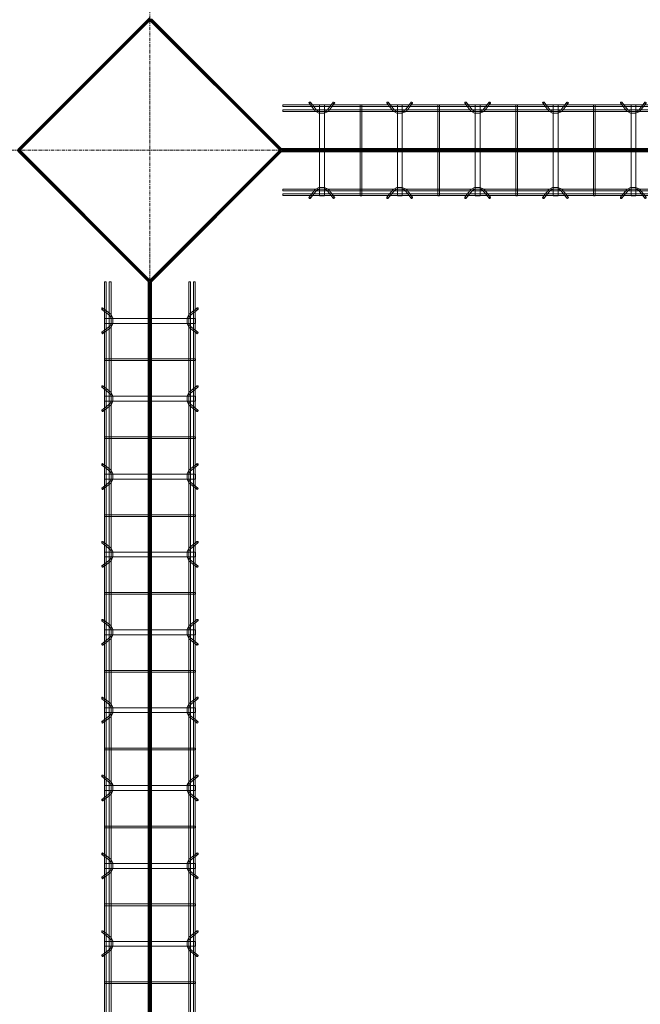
# Model space of a CAD drawing. Header units: inches. Extents: x -4136 to 1945, y -6639 to 12387.
# Tile 353 of 656: x -2847 to -2752, y 10336 to 10487. Entities that reach past the tile are written whole.
import ezdxf

# ---------------------------------------------------------------- set-up
doc = ezdxf.new("R2010")
doc.units = ezdxf.units.IN
doc.header["$MEASUREMENT"] = 0
doc.linetypes.add('Línea de rejilla', pattern=[0.875, 0.5, -0.125, 0.125, -0.125])
for name, color, linetype, lineweight in [('A-FLOR', 7, 'Continuous', 9), ('A-GENM', 7, 'Continuous', 9), ('S-BEAM', 7, 'Continuous', 9), ('S-GRID', 7, 'Continuous', 9)]:
    doc.layers.add(name, color=color, linetype=linetype, lineweight=lineweight)

# ---------------------------------------------------------------- blocks, each defined once
blk = doc.blocks.new('Dowel bar assembly - Dowel bar assembly-670865-SLAB ON GROUND JOINTS')
at = {"layer": 'S-BEAM', "color": 253, "true_color": 0xaaaaaa}
for p, q in [((135.61, 1.98), (0, 1.98)), ((0, 1.98), (0, 1.72)), ((0, 1.72), (0, 1.98)), ((0, 1.72), (135.61, 1.72)), ((4.02, 2.23), (4.97, 1.03)), ((5.18, 1.19), (4.23, 2.39)), ((5.63, 1.99), (5.63, -12.01)), ((6.38, 1.99), (5.63, 1.99)), ((5.63, 1.99), (6.38, 1.99)), ((6.38, -12.01), (6.38, 1.99)), ((7.76, 2.39), (6.81, 1.19)), ((7.01, 1.03), (7.96, 2.23)), ((11.87, 1.99), (11.87, -12.01)), ((12.13, 1.99), (11.87, 1.99)), ((11.87, 1.99), (12.13, 1.99)), ((12.13, -12.01), (12.13, 1.99)), ((16.02, 2.23), (16.97, 1.03)), ((17.18, 1.19), (16.23, 2.39)), ((17.63, 1.99), (17.63, -12.01)), ((18.38, 1.99), (17.63, 1.99)), ((17.63, 1.99), (18.38, 1.99)), ((18.38, -12.01), (18.38, 1.99)), ((19.76, 2.39), (18.81, 1.19)), ((19.01, 1.03), (19.96, 2.23)), ((23.87, 1.99), (23.87, -12.01)), ((24.13, 1.99), (23.87, 1.99)), ((23.87, 1.99), (24.13, 1.99)), ((24.13, -12.01), (24.13, 1.99)), ((28.02, 2.23), (28.97, 1.03)), ((29.18, 1.19), (28.23, 2.39)), ((29.63, 1.99), (29.63, -12.01)), ((30.38, 1.99), (29.63, 1.99)), ((29.63, 1.99), (30.38, 1.99)), ((30.38, -12.01), (30.38, 1.99)), ((31.76, 2.39), (30.81, 1.19)), ((31.01, 1.03), (31.96, 2.23)), ((35.87, 1.99), (35.87, -12.01)), ((36.13, 1.99), (35.87, 1.99)), ((35.87, 1.99), (36.13, 1.99)), ((36.13, -12.01), (36.13, 1.99)), ((40.02, 2.23), (40.97, 1.03)), ((41.18, 1.19), (40.23, 2.39)), ((41.63, 1.99), (41.63, -12.01)), ((42.38, 1.99), (41.63, 1.99)), ((41.63, 1.99), (42.38, 1.99)), ((42.38, -12.01), (42.38, 1.99)), ((43.76, 2.39), (42.81, 1.19)), ((43.01, 1.03), (43.96, 2.23)), ((47.87, 1.99), (47.87, -12.01)), ((48.13, 1.99), (47.87, 1.99)), ((47.87, 1.99), (48.13, 1.99)), ((48.13, -12.01), (48.13, 1.99)), ((52.02, 2.23), (52.97, 1.03)), ((53.18, 1.19), (52.23, 2.39)), ((53.63, 1.99), (53.63, -12.01)), ((54.38, 1.99), (53.63, 1.99)), ((53.63, 1.99), (54.38, 1.99)), ((54.38, -12.01), (54.38, 1.99)), ((55.76, 2.39), (54.81, 1.19)), ((55.01, 1.03), (55.96, 2.23)), ((59.87, 1.99), (59.87, -12.01)), ((60.13, 1.99), (59.87, 1.99)), ((59.87, 1.99), (60.13, 1.99)), ((60.13, -12.01), (60.13, 1.99)), ((64.02, 2.23), (64.97, 1.03)), ((65.18, 1.19), (64.23, 2.39)), ((65.63, 1.99), (65.63, -12.01)), ((66.38, 1.99), (65.63, 1.99)), ((65.63, 1.99), (66.38, 1.99)), ((66.38, -12.01), (66.38, 1.99)), ((67.76, 2.39), (66.81, 1.19)), ((67.01, 1.03), (67.96, 2.23)), ((71.87, 1.99), (71.87, -12.01)), ((72.13, 1.99), (71.87, 1.99)), ((71.87, 1.99), (72.13, 1.99)), ((72.13, -12.01), (72.13, 1.99)), ((76.02, 2.23), (76.97, 1.03)), ((77.18, 1.19), (76.23, 2.39)), ((77.63, 1.99), (77.63, -12.01)), ((78.38, 1.99), (77.63, 1.99)), ((77.63, 1.99), (78.38, 1.99)), ((78.38, -12.01), (78.38, 1.99)), ((79.76, 2.39), (78.81, 1.19)), ((79.01, 1.03), (79.96, 2.23)), ((83.87, 1.99), (83.87, -12.01)), ((84.13, 1.99), (83.87, 1.99)), ((83.87, 1.99), (84.13, 1.99)), ((84.13, -12.01), (84.13, 1.99)), ((88.02, 2.23), (88.97, 1.03)), ((89.18, 1.19), (88.23, 2.39)), ((89.63, 1.99), (89.63, -12.01)), ((90.38, 1.99), (89.63, 1.99)), ((89.63, 1.99), (90.38, 1.99)), ((90.38, -12.01), (90.38, 1.99)), ((91.76, 2.39), (90.81, 1.19)), ((91.01, 1.03), (91.96, 2.23)), ((95.87, 1.99), (95.87, -12.01)), ((96.13, 1.99), (95.87, 1.99)), ((95.87, 1.99), (96.13, 1.99)), ((96.13, -12.01), (96.13, 1.99)), ((100.02, 2.23), (100.97, 1.03)), ((101.18, 1.19), (100.23, 2.39)), ((101.63, 1.99), (101.63, -12.01)), ((102.38, 1.99), (101.63, 1.99)), ((101.63, 1.99), (102.38, 1.99)), ((102.38, -12.01), (102.38, 1.99)), ((103.76, 2.39), (102.81, 1.19)), ((103.01, 1.03), (103.96, 2.23)), ((107.87, 1.99), (107.87, -12.01)), ((108.13, 1.99), (107.87, 1.99)), ((107.87, 1.99), (108.13, 1.99)), ((108.13, -12.01), (108.13, 1.99)), ((112.02, 2.23), (112.97, 1.03)), ((113.18, 1.19), (112.23, 2.39)), ((113.63, 1.99), (113.63, -12.01)), ((114.38, 1.99), (113.63, 1.99)), ((113.63, 1.99), (114.38, 1.99)), ((114.38, -12.01), (114.38, 1.99)), ((115.76, 2.39), (114.81, 1.19)), ((115.01, 1.03), (115.96, 2.23)), ((119.87, 1.99), (119.87, -12.01)), ((120.13, 1.99), (119.87, 1.99)), ((119.87, 1.99), (120.13, 1.99)), ((120.13, -12.01), (120.13, 1.99)), ((127.63, 2.23), (128.58, 1.03)), ((128.78, 1.19), (127.83, 2.39)), ((129.23, 1.99), (129.23, -12.01)), ((129.98, 1.99), (129.23, 1.99)), ((129.23, 1.99), (129.98, 1.99)), ((129.98, -12.01), (129.98, 1.99)), ((131.37, 2.39), (130.42, 1.19)), ((130.62, 1.03), (131.57, 2.23)), ((135.61, 1.98), (135.61, 1.72)), ((135.61, 1.72), (135.61, 1.98)), ((135.61, 1.25), (0, 1.25)), ((0, 0.99), (0, 1.25)), ((0, 1.25), (0, 0.99)), ((0, 0.99), (135.61, 0.99)), ((135.61, 0.99), (135.61, 1.25)), ((135.61, 1.25), (135.61, 0.99)), ((135.61, -11.01), (0, -11.01)), ((0, -11.27), (0, -11.01)), ((0, -11.01), (0, -11.27)), ((0, -11.27), (135.61, -11.27)), ((135.61, -11.74), (0, -11.74)), ((0, -12), (0, -11.74)), ((0, -11.74), (0, -12)), ((0, -12), (135.61, -12)), ((4.97, -11.05), (4.02, -12.25)), ((4.23, -12.41), (5.18, -11.21)), ((6.38, -12.01), (5.63, -12.01)), ((5.63, -12.01), (6.38, -12.01)), ((6.81, -11.21), (7.76, -12.41)), ((7.96, -12.25), (7.01, -11.05)), ((12.13, -12.01), (11.87, -12.01)), ((11.87, -12.01), (12.13, -12.01)), ((16.97, -11.05), (16.02, -12.25)), ((16.23, -12.41), (17.18, -11.21)), ((18.38, -12.01), (17.63, -12.01)), ((17.63, -12.01), (18.38, -12.01)), ((18.81, -11.21), (19.76, -12.41)), ((19.96, -12.25), (19.01, -11.05)), ((24.13, -12.01), (23.87, -12.01)), ((23.87, -12.01), (24.13, -12.01)), ((28.97, -11.05), (28.02, -12.25)), ((28.23, -12.41), (29.18, -11.21)), ((30.38, -12.01), (29.63, -12.01)), ((29.63, -12.01), (30.38, -12.01)), ((30.81, -11.21), (31.76, -12.41)), ((31.96, -12.25), (31.01, -11.05)), ((36.13, -12.01), (35.87, -12.01)), ((35.87, -12.01), (36.13, -12.01)), ((40.97, -11.05), (40.02, -12.25)), ((40.23, -12.41), (41.18, -11.21)), ((42.38, -12.01), (41.63, -12.01)), ((41.63, -12.01), (42.38, -12.01)), ((42.81, -11.21), (43.76, -12.41)), ((43.96, -12.25), (43.01, -11.05)), ((48.13, -12.01), (47.87, -12.01)), ((47.87, -12.01), (48.13, -12.01)), ((52.97, -11.05), (52.02, -12.25)), ((52.23, -12.41), (53.18, -11.21)), ((54.38, -12.01), (53.63, -12.01)), ((53.63, -12.01), (54.38, -12.01)), ((54.81, -11.21), (55.76, -12.41)), ((55.96, -12.25), (55.01, -11.05)), ((60.13, -12.01), (59.87, -12.01)), ((59.87, -12.01), (60.13, -12.01)), ((64.97, -11.05), (64.02, -12.25)), ((64.23, -12.41), (65.18, -11.21)), ((66.38, -12.01), (65.63, -12.01)), ((65.63, -12.01), (66.38, -12.01)), ((66.81, -11.21), (67.76, -12.41)), ((67.96, -12.25), (67.01, -11.05)), ((72.13, -12.01), (71.87, -12.01)), ((71.87, -12.01), (72.13, -12.01)), ((76.97, -11.05), (76.02, -12.25)), ((76.23, -12.41), (77.18, -11.21)), ((78.38, -12.01), (77.63, -12.01)), ((77.63, -12.01), (78.38, -12.01)), ((78.81, -11.21), (79.76, -12.41)), ((79.96, -12.25), (79.01, -11.05)), ((84.13, -12.01), (83.87, -12.01)), ((83.87, -12.01), (84.13, -12.01)), ((88.97, -11.05), (88.02, -12.25)), ((88.23, -12.41), (89.18, -11.21)), ((90.38, -12.01), (89.63, -12.01)), ((89.63, -12.01), (90.38, -12.01)), ((90.81, -11.21), (91.76, -12.41)), ((91.96, -12.25), (91.01, -11.05)), ((96.13, -12.01), (95.87, -12.01)), ((95.87, -12.01), (96.13, -12.01)), ((100.97, -11.05), (100.02, -12.25)), ((100.23, -12.41), (101.18, -11.21)), ((102.38, -12.01), (101.63, -12.01)), ((101.63, -12.01), (102.38, -12.01)), ((102.81, -11.21), (103.76, -12.41)), ((103.96, -12.25), (103.01, -11.05)), ((108.13, -12.01), (107.87, -12.01)), ((107.87, -12.01), (108.13, -12.01)), ((112.97, -11.05), (112.02, -12.25)), ((112.23, -12.41), (113.18, -11.21)), ((114.38, -12.01), (113.63, -12.01)), ((113.63, -12.01), (114.38, -12.01)), ((114.81, -11.21), (115.76, -12.41)), ((115.96, -12.25), (115.01, -11.05)), ((120.13, -12.01), (119.87, -12.01)), ((119.87, -12.01), (120.13, -12.01)), ((128.58, -11.05), (127.63, -12.25)), ((127.83, -12.41), (128.78, -11.21)), ((129.98, -12.01), (129.23, -12.01)), ((129.23, -12.01), (129.98, -12.01)), ((130.42, -11.21), (131.37, -12.41)), ((131.57, -12.25), (130.62, -11.05)), ((135.61, -11.27), (135.61, -11.01)), ((135.61, -11.01), (135.61, -11.27)), ((135.61, -12), (135.61, -11.74)), ((135.61, -11.74), (135.61, -12))]:
    blk.add_line(p, q, dxfattribs=at)
at = {"layer": 'S-BEAM', "color": 253, "true_color": 0xaaaaaa, "flags": 128}
for points in [[(4.97, 1.03), (5.53, 0.73), (6.39, 0.72), (6.97, 0.99), (7.01, 1.03)], [(5.18, 1.19), (5.62, 0.97), (6.38, 0.98), (6.81, 1.19)], [(16.97, 1.03), (17.53, 0.73), (18.39, 0.72), (18.97, 0.99), (19.01, 1.03)], [(17.18, 1.19), (17.62, 0.97), (18.38, 0.98), (18.81, 1.19)], [(28.97, 1.03), (29.53, 0.73), (30.39, 0.72), (30.97, 0.99), (31.01, 1.03)], [(29.18, 1.19), (29.62, 0.97), (30.38, 0.98), (30.81, 1.19)], [(40.97, 1.03), (41.53, 0.73), (42.39, 0.72), (42.97, 0.99), (43.01, 1.03)], [(41.18, 1.19), (41.62, 0.97), (42.38, 0.98), (42.81, 1.19)], [(52.97, 1.03), (53.53, 0.73), (54.39, 0.72), (54.97, 0.99), (55.01, 1.03)], [(53.18, 1.19), (53.62, 0.97), (54.38, 0.98), (54.81, 1.19)], [(64.97, 1.03), (65.53, 0.73), (66.39, 0.72), (66.97, 0.99), (67.01, 1.03)], [(65.18, 1.19), (65.62, 0.97), (66.38, 0.98), (66.81, 1.19)], [(76.97, 1.03), (77.53, 0.73), (78.39, 0.72), (78.97, 0.99), (79.01, 1.03)], [(77.18, 1.19), (77.62, 0.97), (78.38, 0.98), (78.81, 1.19)], [(88.97, 1.03), (89.53, 0.73), (90.39, 0.72), (90.97, 0.99), (91.01, 1.03)], [(89.18, 1.19), (89.62, 0.97), (90.38, 0.98), (90.81, 1.19)], [(100.97, 1.03), (101.53, 0.73), (102.39, 0.72), (102.97, 0.99), (103.01, 1.03)], [(101.18, 1.19), (101.62, 0.97), (102.38, 0.98), (102.81, 1.19)], [(112.97, 1.03), (113.53, 0.73), (114.39, 0.72), (114.97, 0.99), (115.01, 1.03)], [(113.18, 1.19), (113.62, 0.97), (114.38, 0.98), (114.81, 1.19)], [(128.58, 1.03), (129.13, 0.73), (129.99, 0.72), (130.58, 0.99), (130.62, 1.03)], [(128.78, 1.19), (129.23, 0.97), (129.99, 0.98), (130.42, 1.19)], [(4.97, -11.05), (5.53, -10.75), (6.39, -10.74), (6.97, -11.01), (7.01, -11.05)], [(5.18, -11.21), (5.62, -10.99), (6.38, -11), (6.81, -11.21)], [(16.97, -11.05), (17.53, -10.75), (18.39, -10.74), (18.97, -11.01), (19.01, -11.05)], [(17.18, -11.21), (17.62, -10.99), (18.38, -11), (18.81, -11.21)], [(28.97, -11.05), (29.53, -10.75), (30.39, -10.74), (30.97, -11.01), (31.01, -11.05)], [(29.18, -11.21), (29.62, -10.99), (30.38, -11), (30.81, -11.21)], [(40.97, -11.05), (41.53, -10.75), (42.39, -10.74), (42.97, -11.01), (43.01, -11.05)], [(41.18, -11.21), (41.62, -10.99), (42.38, -11), (42.81, -11.21)], [(52.97, -11.05), (53.53, -10.75), (54.39, -10.74), (54.97, -11.01), (55.01, -11.05)], [(53.18, -11.21), (53.62, -10.99), (54.38, -11), (54.81, -11.21)], [(64.97, -11.05), (65.53, -10.75), (66.39, -10.74), (66.97, -11.01), (67.01, -11.05)], [(65.18, -11.21), (65.62, -10.99), (66.38, -11), (66.81, -11.21)], [(76.97, -11.05), (77.53, -10.75), (78.39, -10.74), (78.97, -11.01), (79.01, -11.05)], [(77.18, -11.21), (77.62, -10.99), (78.38, -11), (78.81, -11.21)], [(88.97, -11.05), (89.53, -10.75), (90.39, -10.74), (90.97, -11.01), (91.01, -11.05)], [(89.18, -11.21), (89.62, -10.99), (90.38, -11), (90.81, -11.21)], [(100.97, -11.05), (101.53, -10.75), (102.39, -10.74), (102.97, -11.01), (103.01, -11.05)], [(101.18, -11.21), (101.62, -10.99), (102.38, -11), (102.81, -11.21)], [(112.97, -11.05), (113.53, -10.75), (114.39, -10.74), (114.97, -11.01), (115.01, -11.05)], [(113.18, -11.21), (113.62, -10.99), (114.38, -11), (114.81, -11.21)], [(128.58, -11.05), (129.13, -10.75), (129.99, -10.74), (130.58, -11.01), (130.62, -11.05)], [(128.78, -11.21), (129.23, -10.99), (129.99, -11), (130.42, -11.21)]]:
    blk.add_lwpolyline(points, dxfattribs=at)
at = {"layer": 'S-BEAM', "color": 253, "true_color": 0xaaaaaa}
for centre, major_axis, start_param, end_param in [((4.12, 2.31), (0.101, 0.08), 5.709265, 8.850858), ((4.12, 2.31), (0.101, 0.08), 2.567673, 5.709265), ((7.86, 2.31), (-0.101, 0.08), 3.715513, 6.857105), ((7.86, 2.31), (-0.101, 0.08), 0.57392, 3.715513), ((16.12, 2.31), (0.101, 0.08), 5.709265, 8.850858), ((16.12, 2.31), (0.101, 0.08), 2.567673, 5.709265), ((19.86, 2.31), (-0.101, 0.08), 3.715513, 6.857105), ((19.86, 2.31), (-0.101, 0.08), 0.57392, 3.715513), ((28.12, 2.31), (0.101, 0.08), 5.709265, 8.850858), ((28.12, 2.31), (0.101, 0.08), 2.567673, 5.709265), ((31.86, 2.31), (-0.101, 0.08), 3.715513, 6.857105), ((31.86, 2.31), (-0.101, 0.08), 0.57392, 3.715513), ((40.12, 2.31), (0.101, 0.08), 5.709265, 8.850858), ((40.12, 2.31), (0.101, 0.08), 2.567673, 5.709265), ((43.86, 2.31), (-0.101, 0.08), 3.715513, 6.857105), ((43.86, 2.31), (-0.101, 0.08), 0.57392, 3.715513), ((52.12, 2.31), (0.101, 0.08), 5.709265, 8.850858), ((52.12, 2.31), (0.101, 0.08), 2.567673, 5.709265), ((55.86, 2.31), (-0.101, 0.08), 3.715513, 6.857105), ((55.86, 2.31), (-0.101, 0.08), 0.57392, 3.715513), ((64.12, 2.31), (0.101, 0.08), 5.709265, 8.850858), ((64.12, 2.31), (0.101, 0.08), 2.567673, 5.709265), ((67.86, 2.31), (-0.101, 0.08), 3.715513, 6.857105), ((67.86, 2.31), (-0.101, 0.08), 0.57392, 3.715513), ((76.12, 2.31), (0.101, 0.08), 5.709265, 8.850858), ((76.12, 2.31), (0.101, 0.08), 2.567673, 5.709265), ((79.86, 2.31), (-0.101, 0.08), 3.715513, 6.857105), ((79.86, 2.31), (-0.101, 0.08), 0.57392, 3.715513), ((88.12, 2.31), (0.101, 0.08), 5.709265, 8.850858), ((88.12, 2.31), (0.101, 0.08), 2.567673, 5.709265), ((91.86, 2.31), (-0.101, 0.08), 3.715513, 6.857105), ((91.86, 2.31), (-0.101, 0.08), 0.57392, 3.715513), ((100.12, 2.31), (0.101, 0.08), 5.709265, 8.850858), ((100.12, 2.31), (0.101, 0.08), 2.567673, 5.709265), ((103.86, 2.31), (-0.101, 0.08), 3.715513, 6.857105), ((103.86, 2.31), (-0.101, 0.08), 0.57392, 3.715513), ((112.12, 2.31), (0.101, 0.08), 5.709265, 8.850858), ((112.12, 2.31), (0.101, 0.08), 2.567673, 5.709265), ((115.86, 2.31), (-0.101, 0.08), 3.715513, 6.857105), ((115.86, 2.31), (-0.101, 0.08), 0.57392, 3.715513), ((127.73, 2.31), (0.101, 0.08), 5.709265, 8.850858), ((127.73, 2.31), (0.101, 0.08), 2.567673, 5.709265), ((131.47, 2.31), (-0.101, 0.08), 3.715513, 6.857105), ((131.47, 2.31), (-0.101, 0.08), 0.57392, 3.715513), ((4.12, -12.33), (-0.101, 0.08), 3.715513, 6.857105), ((4.12, -12.33), (-0.101, 0.08), 0.57392, 3.715513), ((7.86, -12.33), (0.101, 0.08), 5.709265, 8.850858), ((7.86, -12.33), (0.101, 0.08), 2.567673, 5.709265), ((16.12, -12.33), (-0.101, 0.08), 3.715513, 6.857105), ((16.12, -12.33), (-0.101, 0.08), 0.57392, 3.715513), ((19.86, -12.33), (0.101, 0.08), 5.709265, 8.850858), ((19.86, -12.33), (0.101, 0.08), 2.567673, 5.709265), ((28.12, -12.33), (-0.101, 0.08), 3.715513, 6.857105), ((28.12, -12.33), (-0.101, 0.08), 0.57392, 3.715513), ((31.86, -12.33), (0.101, 0.08), 5.709265, 8.850858), ((31.86, -12.33), (0.101, 0.08), 2.567673, 5.709265), ((40.12, -12.33), (-0.101, 0.08), 3.715513, 6.857105), ((40.12, -12.33), (-0.101, 0.08), 0.57392, 3.715513), ((43.86, -12.33), (0.101, 0.08), 5.709265, 8.850858), ((43.86, -12.33), (0.101, 0.08), 2.567673, 5.709265), ((52.12, -12.33), (-0.101, 0.08), 3.715513, 6.857105), ((52.12, -12.33), (-0.101, 0.08), 0.57392, 3.715513), ((55.86, -12.33), (0.101, 0.08), 5.709265, 8.850858), ((55.86, -12.33), (0.101, 0.08), 2.567673, 5.709265), ((64.12, -12.33), (-0.101, 0.08), 3.715513, 6.857105), ((64.12, -12.33), (-0.101, 0.08), 0.57392, 3.715513), ((67.86, -12.33), (0.101, 0.08), 5.709265, 8.850858), ((67.86, -12.33), (0.101, 0.08), 2.567673, 5.709265), ((76.12, -12.33), (-0.101, 0.08), 3.715513, 6.857105), ((76.12, -12.33), (-0.101, 0.08), 0.57392, 3.715513), ((79.86, -12.33), (0.101, 0.08), 5.709265, 8.850858), ((79.86, -12.33), (0.101, 0.08), 2.567673, 5.709265), ((88.12, -12.33), (-0.101, 0.08), 3.715513, 6.857105), ((88.12, -12.33), (-0.101, 0.08), 0.57392, 3.715513), ((91.86, -12.33), (0.101, 0.08), 5.709265, 8.850858), ((91.86, -12.33), (0.101, 0.08), 2.567673, 5.709265), ((100.12, -12.33), (-0.101, 0.08), 3.715513, 6.857105), ((100.12, -12.33), (-0.101, 0.08), 0.57392, 3.715513), ((103.86, -12.33), (0.101, 0.08), 5.709265, 8.850858), ((103.86, -12.33), (0.101, 0.08), 2.567673, 5.709265), ((112.12, -12.33), (-0.101, 0.08), 3.715513, 6.857105), ((112.12, -12.33), (-0.101, 0.08), 0.57392, 3.715513), ((115.86, -12.33), (0.101, 0.08), 5.709265, 8.850858), ((115.86, -12.33), (0.101, 0.08), 2.567673, 5.709265), ((127.73, -12.33), (-0.101, 0.08), 3.715513, 6.857105), ((127.73, -12.33), (-0.101, 0.08), 0.57392, 3.715513), ((131.47, -12.33), (0.101, 0.08), 5.709265, 8.850858), ((131.47, -12.33), (0.101, 0.08), 2.567673, 5.709265)]:
    blk.add_ellipse(centre, major_axis=major_axis, ratio=0.816528, start_param=start_param, end_param=end_param, dxfattribs=at)
blk = doc.blocks.new('Dowel bar assembly - Dowel bar assembly-675655-SLAB ON GROUND JOINTS')
at = {"layer": 'S-BEAM', "color": 253, "true_color": 0xaaaaaa}
for p, q in [((260.18, 1.98), (0, 1.98)), ((0, 1.98), (0, 1.72)), ((0, 1.72), (0, 1.98)), ((0, 1.72), (260.18, 1.72)), ((4.02, 2.23), (4.97, 1.03)), ((5.18, 1.19), (4.23, 2.39)), ((5.63, 1.99), (5.63, -12.01)), ((6.38, 1.99), (5.63, 1.99)), ((5.63, 1.99), (6.38, 1.99)), ((6.38, -12.01), (6.38, 1.99)), ((7.76, 2.39), (6.81, 1.19)), ((7.01, 1.03), (7.96, 2.23)), ((11.87, 1.99), (11.87, -12.01)), ((12.13, 1.99), (11.87, 1.99)), ((11.87, 1.99), (12.13, 1.99)), ((12.13, -12.01), (12.13, 1.99)), ((16.02, 2.23), (16.97, 1.03)), ((17.18, 1.19), (16.23, 2.39)), ((17.63, 1.99), (17.63, -12.01)), ((18.38, 1.99), (17.63, 1.99)), ((17.63, 1.99), (18.38, 1.99)), ((18.38, -12.01), (18.38, 1.99)), ((19.76, 2.39), (18.81, 1.19)), ((19.01, 1.03), (19.96, 2.23)), ((23.87, 1.99), (23.87, -12.01)), ((24.13, 1.99), (23.87, 1.99)), ((23.87, 1.99), (24.13, 1.99)), ((24.13, -12.01), (24.13, 1.99)), ((28.02, 2.23), (28.97, 1.03)), ((29.18, 1.19), (28.23, 2.39)), ((29.63, 1.99), (29.63, -12.01)), ((30.38, 1.99), (29.63, 1.99)), ((29.63, 1.99), (30.38, 1.99)), ((30.38, -12.01), (30.38, 1.99)), ((31.76, 2.39), (30.81, 1.19)), ((31.01, 1.03), (31.96, 2.23)), ((35.87, 1.99), (35.87, -12.01)), ((36.13, 1.99), (35.87, 1.99)), ((35.87, 1.99), (36.13, 1.99)), ((36.13, -12.01), (36.13, 1.99)), ((40.02, 2.23), (40.97, 1.03)), ((41.18, 1.19), (40.23, 2.39)), ((41.63, 1.99), (41.63, -12.01)), ((42.38, 1.99), (41.63, 1.99)), ((41.63, 1.99), (42.38, 1.99)), ((42.38, -12.01), (42.38, 1.99)), ((43.76, 2.39), (42.81, 1.19)), ((43.01, 1.03), (43.96, 2.23)), ((47.87, 1.99), (47.87, -12.01)), ((48.13, 1.99), (47.87, 1.99)), ((47.87, 1.99), (48.13, 1.99)), ((48.13, -12.01), (48.13, 1.99)), ((52.02, 2.23), (52.97, 1.03)), ((53.18, 1.19), (52.23, 2.39)), ((53.63, 1.99), (53.63, -12.01)), ((54.38, 1.99), (53.63, 1.99)), ((53.63, 1.99), (54.38, 1.99)), ((54.38, -12.01), (54.38, 1.99)), ((55.76, 2.39), (54.81, 1.19)), ((55.01, 1.03), (55.96, 2.23)), ((59.87, 1.99), (59.87, -12.01)), ((60.13, 1.99), (59.87, 1.99)), ((59.87, 1.99), (60.13, 1.99)), ((60.13, -12.01), (60.13, 1.99)), ((64.02, 2.23), (64.97, 1.03)), ((65.18, 1.19), (64.23, 2.39)), ((65.63, 1.99), (65.63, -12.01)), ((66.38, 1.99), (65.63, 1.99)), ((65.63, 1.99), (66.38, 1.99)), ((66.38, -12.01), (66.38, 1.99)), ((67.76, 2.39), (66.81, 1.19)), ((67.01, 1.03), (67.96, 2.23)), ((71.87, 1.99), (71.87, -12.01)), ((72.13, 1.99), (71.87, 1.99)), ((71.87, 1.99), (72.13, 1.99)), ((72.13, -12.01), (72.13, 1.99)), ((76.02, 2.23), (76.97, 1.03)), ((77.18, 1.19), (76.23, 2.39)), ((77.63, 1.99), (77.63, -12.01)), ((78.38, 1.99), (77.63, 1.99)), ((77.63, 1.99), (78.38, 1.99)), ((78.38, -12.01), (78.38, 1.99)), ((79.76, 2.39), (78.81, 1.19)), ((79.01, 1.03), (79.96, 2.23)), ((83.87, 1.99), (83.87, -12.01)), ((84.13, 1.99), (83.87, 1.99)), ((83.87, 1.99), (84.13, 1.99)), ((84.13, -12.01), (84.13, 1.99)), ((88.02, 2.23), (88.97, 1.03)), ((89.18, 1.19), (88.23, 2.39)), ((89.63, 1.99), (89.63, -12.01)), ((90.38, 1.99), (89.63, 1.99)), ((89.63, 1.99), (90.38, 1.99)), ((90.38, -12.01), (90.38, 1.99)), ((91.76, 2.39), (90.81, 1.19)), ((91.01, 1.03), (91.96, 2.23)), ((95.87, 1.99), (95.87, -12.01)), ((96.13, 1.99), (95.87, 1.99)), ((95.87, 1.99), (96.13, 1.99)), ((96.13, -12.01), (96.13, 1.99)), ((100.02, 2.23), (100.97, 1.03)), ((101.18, 1.19), (100.23, 2.39)), ((101.63, 1.99), (101.63, -12.01)), ((102.38, 1.99), (101.63, 1.99)), ((101.63, 1.99), (102.38, 1.99)), ((102.38, -12.01), (102.38, 1.99)), ((103.76, 2.39), (102.81, 1.19)), ((103.01, 1.03), (103.96, 2.23)), ((107.87, 1.99), (107.87, -12.01)), ((108.13, 1.99), (107.87, 1.99)), ((107.87, 1.99), (108.13, 1.99)), ((108.13, -12.01), (108.13, 1.99)), ((260.18, 1.25), (0, 1.25)), ((0, 0.99), (0, 1.25)), ((0, 1.25), (0, 0.99)), ((0, 0.99), (260.18, 0.99)), ((260.18, -11.01), (0, -11.01)), ((0, -11.27), (0, -11.01)), ((0, -11.01), (0, -11.27)), ((0, -11.27), (260.18, -11.27)), ((260.18, -11.74), (0, -11.74)), ((0, -12), (0, -11.74)), ((0, -11.74), (0, -12)), ((0, -12), (260.18, -12)), ((4.97, -11.05), (4.02, -12.25)), ((4.23, -12.41), (5.18, -11.21)), ((6.38, -12.01), (5.63, -12.01)), ((5.63, -12.01), (6.38, -12.01)), ((6.81, -11.21), (7.76, -12.41)), ((7.96, -12.25), (7.01, -11.05)), ((12.13, -12.01), (11.87, -12.01)), ((11.87, -12.01), (12.13, -12.01)), ((16.97, -11.05), (16.02, -12.25)), ((16.23, -12.41), (17.18, -11.21)), ((18.38, -12.01), (17.63, -12.01)), ((17.63, -12.01), (18.38, -12.01)), ((18.81, -11.21), (19.76, -12.41)), ((19.96, -12.25), (19.01, -11.05)), ((24.13, -12.01), (23.87, -12.01)), ((23.87, -12.01), (24.13, -12.01)), ((28.97, -11.05), (28.02, -12.25)), ((28.23, -12.41), (29.18, -11.21)), ((30.38, -12.01), (29.63, -12.01)), ((29.63, -12.01), (30.38, -12.01)), ((30.81, -11.21), (31.76, -12.41)), ((31.96, -12.25), (31.01, -11.05)), ((36.13, -12.01), (35.87, -12.01)), ((35.87, -12.01), (36.13, -12.01)), ((40.97, -11.05), (40.02, -12.25)), ((40.23, -12.41), (41.18, -11.21)), ((42.38, -12.01), (41.63, -12.01)), ((41.63, -12.01), (42.38, -12.01)), ((42.81, -11.21), (43.76, -12.41)), ((43.96, -12.25), (43.01, -11.05)), ((48.13, -12.01), (47.87, -12.01)), ((47.87, -12.01), (48.13, -12.01)), ((52.97, -11.05), (52.02, -12.25)), ((52.23, -12.41), (53.18, -11.21)), ((54.38, -12.01), (53.63, -12.01)), ((53.63, -12.01), (54.38, -12.01)), ((54.81, -11.21), (55.76, -12.41)), ((55.96, -12.25), (55.01, -11.05)), ((60.13, -12.01), (59.87, -12.01)), ((59.87, -12.01), (60.13, -12.01)), ((64.97, -11.05), (64.02, -12.25)), ((64.23, -12.41), (65.18, -11.21)), ((66.38, -12.01), (65.63, -12.01)), ((65.63, -12.01), (66.38, -12.01)), ((66.81, -11.21), (67.76, -12.41)), ((67.96, -12.25), (67.01, -11.05)), ((72.13, -12.01), (71.87, -12.01)), ((71.87, -12.01), (72.13, -12.01)), ((76.97, -11.05), (76.02, -12.25)), ((76.23, -12.41), (77.18, -11.21)), ((78.38, -12.01), (77.63, -12.01)), ((77.63, -12.01), (78.38, -12.01)), ((78.81, -11.21), (79.76, -12.41)), ((79.96, -12.25), (79.01, -11.05)), ((84.13, -12.01), (83.87, -12.01)), ((83.87, -12.01), (84.13, -12.01)), ((88.97, -11.05), (88.02, -12.25)), ((88.23, -12.41), (89.18, -11.21)), ((90.38, -12.01), (89.63, -12.01)), ((89.63, -12.01), (90.38, -12.01)), ((90.81, -11.21), (91.76, -12.41)), ((91.96, -12.25), (91.01, -11.05)), ((96.13, -12.01), (95.87, -12.01)), ((95.87, -12.01), (96.13, -12.01)), ((100.97, -11.05), (100.02, -12.25)), ((100.23, -12.41), (101.18, -11.21)), ((102.38, -12.01), (101.63, -12.01)), ((101.63, -12.01), (102.38, -12.01)), ((102.81, -11.21), (103.76, -12.41)), ((103.96, -12.25), (103.01, -11.05)), ((108.13, -12.01), (107.87, -12.01)), ((107.87, -12.01), (108.13, -12.01))]:
    blk.add_line(p, q, dxfattribs=at)
at = {"layer": 'S-BEAM', "color": 253, "true_color": 0xaaaaaa, "flags": 128}
for points in [[(4.97, 1.03), (5.53, 0.73), (6.39, 0.72), (6.97, 0.99), (7.01, 1.03)], [(5.18, 1.19), (5.62, 0.97), (6.38, 0.98), (6.81, 1.19)], [(16.97, 1.03), (17.53, 0.73), (18.39, 0.72), (18.97, 0.99), (19.01, 1.03)], [(17.18, 1.19), (17.62, 0.97), (18.38, 0.98), (18.81, 1.19)], [(28.97, 1.03), (29.53, 0.73), (30.39, 0.72), (30.97, 0.99), (31.01, 1.03)], [(29.18, 1.19), (29.62, 0.97), (30.38, 0.98), (30.81, 1.19)], [(40.97, 1.03), (41.53, 0.73), (42.39, 0.72), (42.97, 0.99), (43.01, 1.03)], [(41.18, 1.19), (41.62, 0.97), (42.38, 0.98), (42.81, 1.19)], [(52.97, 1.03), (53.53, 0.73), (54.39, 0.72), (54.97, 0.99), (55.01, 1.03)], [(53.18, 1.19), (53.62, 0.97), (54.38, 0.98), (54.81, 1.19)], [(64.97, 1.03), (65.53, 0.73), (66.39, 0.72), (66.97, 0.99), (67.01, 1.03)], [(65.18, 1.19), (65.62, 0.97), (66.38, 0.98), (66.81, 1.19)], [(76.97, 1.03), (77.53, 0.73), (78.39, 0.72), (78.97, 0.99), (79.01, 1.03)], [(77.18, 1.19), (77.62, 0.97), (78.38, 0.98), (78.81, 1.19)], [(88.97, 1.03), (89.53, 0.73), (90.39, 0.72), (90.97, 0.99), (91.01, 1.03)], [(89.18, 1.19), (89.62, 0.97), (90.38, 0.98), (90.81, 1.19)], [(100.97, 1.03), (101.53, 0.73), (102.39, 0.72), (102.97, 0.99), (103.01, 1.03)], [(101.18, 1.19), (101.62, 0.97), (102.38, 0.98), (102.81, 1.19)], [(4.97, -11.05), (5.53, -10.75), (6.39, -10.74), (6.97, -11.01), (7.01, -11.05)], [(5.18, -11.21), (5.62, -10.99), (6.38, -11), (6.81, -11.21)], [(16.97, -11.05), (17.53, -10.75), (18.39, -10.74), (18.97, -11.01), (19.01, -11.05)], [(17.18, -11.21), (17.62, -10.99), (18.38, -11), (18.81, -11.21)], [(28.97, -11.05), (29.53, -10.75), (30.39, -10.74), (30.97, -11.01), (31.01, -11.05)], [(29.18, -11.21), (29.62, -10.99), (30.38, -11), (30.81, -11.21)], [(40.97, -11.05), (41.53, -10.75), (42.39, -10.74), (42.97, -11.01), (43.01, -11.05)], [(41.18, -11.21), (41.62, -10.99), (42.38, -11), (42.81, -11.21)], [(52.97, -11.05), (53.53, -10.75), (54.39, -10.74), (54.97, -11.01), (55.01, -11.05)], [(53.18, -11.21), (53.62, -10.99), (54.38, -11), (54.81, -11.21)], [(64.97, -11.05), (65.53, -10.75), (66.39, -10.74), (66.97, -11.01), (67.01, -11.05)], [(65.18, -11.21), (65.62, -10.99), (66.38, -11), (66.81, -11.21)], [(76.97, -11.05), (77.53, -10.75), (78.39, -10.74), (78.97, -11.01), (79.01, -11.05)], [(77.18, -11.21), (77.62, -10.99), (78.38, -11), (78.81, -11.21)], [(88.97, -11.05), (89.53, -10.75), (90.39, -10.74), (90.97, -11.01), (91.01, -11.05)], [(89.18, -11.21), (89.62, -10.99), (90.38, -11), (90.81, -11.21)], [(100.97, -11.05), (101.53, -10.75), (102.39, -10.74), (102.97, -11.01), (103.01, -11.05)], [(101.18, -11.21), (101.62, -10.99), (102.38, -11), (102.81, -11.21)]]:
    blk.add_lwpolyline(points, dxfattribs=at)
at = {"layer": 'S-BEAM', "color": 253, "true_color": 0xaaaaaa}
for centre, major_axis, start_param, end_param in [((4.12, 2.31), (0.101, 0.08), 5.709265, 8.850858), ((4.12, 2.31), (0.101, 0.08), 2.567673, 5.709265), ((7.86, 2.31), (-0.101, 0.08), 3.715513, 6.857105), ((7.86, 2.31), (-0.101, 0.08), 0.57392, 3.715513), ((16.12, 2.31), (0.101, 0.08), 5.709265, 8.850858), ((16.12, 2.31), (0.101, 0.08), 2.567673, 5.709265), ((19.86, 2.31), (-0.101, 0.08), 3.715513, 6.857105), ((19.86, 2.31), (-0.101, 0.08), 0.57392, 3.715513), ((28.12, 2.31), (0.101, 0.08), 5.709265, 8.850858), ((28.12, 2.31), (0.101, 0.08), 2.567673, 5.709265), ((31.86, 2.31), (-0.101, 0.08), 3.715513, 6.857105), ((31.86, 2.31), (-0.101, 0.08), 0.57392, 3.715513), ((40.12, 2.31), (0.101, 0.08), 5.709265, 8.850858), ((40.12, 2.31), (0.101, 0.08), 2.567673, 5.709265), ((43.86, 2.31), (-0.101, 0.08), 3.715513, 6.857105), ((43.86, 2.31), (-0.101, 0.08), 0.57392, 3.715513), ((52.12, 2.31), (0.101, 0.08), 5.709265, 8.850858), ((52.12, 2.31), (0.101, 0.08), 2.567673, 5.709265), ((55.86, 2.31), (-0.101, 0.08), 3.715513, 6.857105), ((55.86, 2.31), (-0.101, 0.08), 0.57392, 3.715513), ((64.12, 2.31), (0.101, 0.08), 5.709265, 8.850858), ((64.12, 2.31), (0.101, 0.08), 2.567673, 5.709265), ((67.86, 2.31), (-0.101, 0.08), 3.715513, 6.857105), ((67.86, 2.31), (-0.101, 0.08), 0.57392, 3.715513), ((76.12, 2.31), (0.101, 0.08), 5.709265, 8.850858), ((76.12, 2.31), (0.101, 0.08), 2.567673, 5.709265), ((79.86, 2.31), (-0.101, 0.08), 3.715513, 6.857105), ((79.86, 2.31), (-0.101, 0.08), 0.57392, 3.715513), ((88.12, 2.31), (0.101, 0.08), 5.709265, 8.850858), ((88.12, 2.31), (0.101, 0.08), 2.567673, 5.709265), ((91.86, 2.31), (-0.101, 0.08), 3.715513, 6.857105), ((91.86, 2.31), (-0.101, 0.08), 0.57392, 3.715513), ((100.12, 2.31), (0.101, 0.08), 5.709265, 8.850858), ((100.12, 2.31), (0.101, 0.08), 2.567673, 5.709265), ((103.86, 2.31), (-0.101, 0.08), 3.715513, 6.857105), ((103.86, 2.31), (-0.101, 0.08), 0.57392, 3.715513), ((4.12, -12.33), (-0.101, 0.08), 3.715513, 6.857105), ((4.12, -12.33), (-0.101, 0.08), 0.57392, 3.715513), ((7.86, -12.33), (0.101, 0.08), 5.709265, 8.850858), ((7.86, -12.33), (0.101, 0.08), 2.567673, 5.709265), ((16.12, -12.33), (-0.101, 0.08), 3.715513, 6.857105), ((16.12, -12.33), (-0.101, 0.08), 0.57392, 3.715513), ((19.86, -12.33), (0.101, 0.08), 5.709265, 8.850858), ((19.86, -12.33), (0.101, 0.08), 2.567673, 5.709265), ((28.12, -12.33), (-0.101, 0.08), 3.715513, 6.857105), ((28.12, -12.33), (-0.101, 0.08), 0.57392, 3.715513), ((31.86, -12.33), (0.101, 0.08), 5.709265, 8.850858), ((31.86, -12.33), (0.101, 0.08), 2.567673, 5.709265), ((40.12, -12.33), (-0.101, 0.08), 3.715513, 6.857105), ((40.12, -12.33), (-0.101, 0.08), 0.57392, 3.715513), ((43.86, -12.33), (0.101, 0.08), 5.709265, 8.850858), ((43.86, -12.33), (0.101, 0.08), 2.567673, 5.709265), ((52.12, -12.33), (-0.101, 0.08), 3.715513, 6.857105), ((52.12, -12.33), (-0.101, 0.08), 0.57392, 3.715513), ((55.86, -12.33), (0.101, 0.08), 5.709265, 8.850858), ((55.86, -12.33), (0.101, 0.08), 2.567673, 5.709265), ((64.12, -12.33), (-0.101, 0.08), 3.715513, 6.857105), ((64.12, -12.33), (-0.101, 0.08), 0.57392, 3.715513), ((67.86, -12.33), (0.101, 0.08), 5.709265, 8.850858), ((67.86, -12.33), (0.101, 0.08), 2.567673, 5.709265), ((76.12, -12.33), (-0.101, 0.08), 3.715513, 6.857105), ((76.12, -12.33), (-0.101, 0.08), 0.57392, 3.715513), ((79.86, -12.33), (0.101, 0.08), 5.709265, 8.850858), ((79.86, -12.33), (0.101, 0.08), 2.567673, 5.709265), ((88.12, -12.33), (-0.101, 0.08), 3.715513, 6.857105), ((88.12, -12.33), (-0.101, 0.08), 0.57392, 3.715513), ((91.86, -12.33), (0.101, 0.08), 5.709265, 8.850858), ((91.86, -12.33), (0.101, 0.08), 2.567673, 5.709265), ((100.12, -12.33), (-0.101, 0.08), 3.715513, 6.857105), ((100.12, -12.33), (-0.101, 0.08), 0.57392, 3.715513), ((103.86, -12.33), (0.101, 0.08), 5.709265, 8.850858), ((103.86, -12.33), (0.101, 0.08), 2.567673, 5.709265)]:
    blk.add_ellipse(centre, major_axis=major_axis, ratio=0.816528, start_param=start_param, end_param=end_param, dxfattribs=at)

msp = doc.modelspace()

# ---------------------------------------------------------------- hatches: boundary and pattern name
at = {"layer": 'A-GENM', "true_color": 0xff0000}
for points in [[(-2827.32374, 10487.65475), (-2827.12689, 10487.4579), (-2827.10103, 10487.43204), (-2827.32374, 10487.20933), (-2847.34367, 10467.1894), (-2847.45502, 10467.07804), (-2847.67773, 10467.30075), (-2847.59224, 10467.38625), (-2827.52059, 10487.4579)], [(-2827.32374, 10487.65475), (-2827.2803, 10487.61131), (-2827.10103, 10487.43204), (-2827.32374, 10487.20933), (-2847.34367, 10467.1894), (-2847.45502, 10467.07804), (-2847.67773, 10467.30075), (-2827.36718, 10487.61131)], [(-2807.19245, 10467.07804), (-2807.30381, 10467.1894), (-2827.32374, 10487.20933), (-2827.10103, 10487.43204), (-2807.05524, 10467.38625), (-2806.96974, 10467.30075)], [(-2807.19245, 10467.07804), (-2807.30381, 10467.1894), (-2827.32374, 10487.20933), (-2827.10103, 10487.43204), (-2806.96974, 10467.30075)], [(-2847.78909, 10467.1894), (-2847.67773, 10467.30075), (-2847.45502, 10467.07804), (-2847.34367, 10467.1894), (-2827.32374, 10447.16947), (-2827.43509, 10447.05811), (-2827.21238, 10446.8354), (-2827.32374, 10446.72404), (-2827.52059, 10446.9209), (-2847.59224, 10466.99255)], [(-2847.78909, 10467.1894), (-2847.74565, 10467.23284), (-2847.67773, 10467.30075), (-2847.45502, 10467.07804), (-2847.34367, 10467.1894), (-2827.32374, 10447.16947), (-2827.43509, 10447.05811), (-2827.21238, 10446.8354), (-2827.2803, 10446.76748), (-2827.32374, 10446.72404), (-2827.36718, 10446.76748), (-2847.74565, 10467.14596)], [(-2827.43509, 10447.05811), (-2827.32374, 10447.16947), (-2807.30381, 10467.1894), (-2807.19245, 10467.07804), (-2806.96974, 10467.30075), (-2806.85839, 10467.1894), (-2807.05524, 10466.99255), (-2827.12689, 10446.9209), (-2827.21238, 10446.8354)], [(-2827.43509, 10447.05811), (-2827.32374, 10447.16947), (-2807.30381, 10467.1894), (-2807.19245, 10467.07804), (-2806.96974, 10467.30075), (-2806.90183, 10467.23284), (-2806.85839, 10467.1894), (-2806.90183, 10467.14596), (-2827.21238, 10446.8354)]]:
    msp.add_hatch(color=1, dxfattribs=at).paths.add_polyline_path(points, flags=0)
at = {"layer": 'A-GENM', "true_color": 0x0000ff}
for points in [[(-2520.53246, 10466.93277), (-2807.11501, 10466.93277), (-2806.85839, 10467.1894), (-2807.02496, 10467.35597), (-2520.62252, 10467.35597), (-2520.78909, 10467.1894)], [(-2520.74565, 10467.23284), (-2806.90183, 10467.23284), (-2807.11184, 10467.44285), (-2520.53564, 10467.44285)], [(-2520.61934, 10467.01965), (-2807.02813, 10467.01965), (-2806.85839, 10467.1894), (-2807.11032, 10467.44133), (-2520.53716, 10467.44133), (-2520.78909, 10467.1894)], [(-2520.59224, 10466.99255), (-2807.05524, 10466.99255), (-2806.85839, 10467.1894), (-2806.96974, 10467.30075), (-2807.05524, 10467.38625), (-2520.59224, 10467.38625), (-2520.67773, 10467.30075), (-2520.78909, 10467.1894)], [(-2520.6101, 10467.01041), (-2807.03738, 10467.01041), (-2806.85839, 10467.1894), (-2807.02344, 10467.35445), (-2520.62404, 10467.35445), (-2520.78909, 10467.1894)], [(-2520.78909, 10467.1894), (-2520.74565, 10467.14596), (-2806.90183, 10467.14596), (-2806.85839, 10467.1894), (-2806.90183, 10467.23284), (-2520.74565, 10467.23284)], [(-2827.58036, 10186.72404), (-2827.58036, 10446.98067), (-2827.32374, 10446.72404), (-2827.15717, 10446.89062), (-2827.15717, 10186.72404)], [(-2827.52059, 10186.72404), (-2827.52059, 10446.9209), (-2827.32374, 10446.72404), (-2827.21238, 10446.8354), (-2827.12689, 10446.9209), (-2827.12689, 10186.72404)], [(-2827.50273, 10186.72404), (-2827.50273, 10446.90304), (-2827.32374, 10446.72404), (-2827.15869, 10446.88909), (-2827.15869, 10186.72404)], [(-2827.49348, 10186.72404), (-2827.49348, 10446.89379), (-2827.32374, 10446.72404), (-2827.07181, 10446.97598), (-2827.07181, 10186.72404)], [(-2827.36718, 10186.72404), (-2827.36718, 10446.76748), (-2827.32374, 10446.72404), (-2827.2803, 10446.76748), (-2827.2803, 10186.72404)], [(-2827.2803, 10186.72404), (-2827.2803, 10446.76748), (-2827.07029, 10446.9775), (-2827.07029, 10186.72404)]]:
    msp.add_hatch(color=5, dxfattribs=at).paths.add_polyline_path(points, flags=0)

# ---------------------------------------------------------------- linework, layer by layer
at = {"layer": 'A-FLOR'}
for p, q in [((-2847.56638, 10467.1894), (-2827.32374, 10487.43204)), ((-2827.32374, 10487.43204), (-2807.0811, 10467.1894)), ((-2827.32374, 10446.94676), (-2847.56638, 10467.1894)), ((-2807.0811, 10467.1894), (-2827.32374, 10446.94676))]:
    msp.add_line(p, q, dxfattribs=at)
at = {"layer": 'A-GENM', "color": 1, "true_color": 0xff0000}
for p, q in [((-2847.67773, 10467.30075), (-2827.36718, 10487.61131)), ((-2827.50273, 10487.47576), (-2847.67773, 10467.30075)), ((-2847.63161, 10467.34688), (-2827.48122, 10487.49727)), ((-2827.52059, 10487.4579), (-2847.59224, 10467.38625)), ((-2827.10103, 10487.43204), (-2807.01587, 10467.34688)), ((-2807.05524, 10467.38625), (-2827.10103, 10487.43204)), ((-2827.10103, 10487.43204), (-2806.96974, 10467.30075)), ((-2806.96974, 10467.30075), (-2827.10103, 10487.43204)), ((-2847.34367, 10467.1894), (-2827.32374, 10487.20933)), ((-2847.34367, 10467.1894), (-2827.32374, 10487.20933)), ((-2827.32374, 10487.20933), (-2847.34367, 10467.1894)), ((-2827.32374, 10487.20933), (-2847.34367, 10467.1894)), ((-2827.32374, 10487.20933), (-2807.30381, 10467.1894)), ((-2827.32374, 10487.20933), (-2807.30381, 10467.1894)), ((-2807.30381, 10467.1894), (-2827.32374, 10487.20933)), ((-2807.30381, 10467.1894), (-2827.32374, 10487.20933)), ((-2827.36718, 10446.76748), (-2847.74565, 10467.14596)), ((-2847.63161, 10467.03192), (-2827.48122, 10446.88152)), ((-2827.50273, 10446.90304), (-2847.6101, 10467.01041)), ((-2847.59224, 10466.99255), (-2827.52059, 10446.9209)), ((-2847.34367, 10467.1894), (-2827.32374, 10447.16947)), ((-2827.32374, 10447.16947), (-2847.34367, 10467.1894)), ((-2847.34367, 10467.1894), (-2827.32374, 10447.16947)), ((-2827.32374, 10447.16947), (-2847.34367, 10467.1894)), ((-2827.32374, 10447.16947), (-2807.30381, 10467.1894)), ((-2807.30381, 10467.1894), (-2827.32374, 10447.16947)), ((-2827.32374, 10447.16947), (-2807.30381, 10467.1894)), ((-2807.30381, 10467.1894), (-2827.32374, 10447.16947)), ((-2806.90183, 10467.14596), (-2827.21238, 10446.8354)), ((-2807.03738, 10467.01041), (-2827.21238, 10446.8354)), ((-2827.16626, 10446.88152), (-2807.01587, 10467.03192)), ((-2827.12689, 10446.9209), (-2807.05524, 10466.99255)), ((-2806.9505, 10467.09729), (-2807.03738, 10467.01041)), ((-2806.85839, 10467.1894), (-2806.96974, 10467.30075)), ((-2806.96974, 10467.30075), (-2806.90183, 10467.23284)), ((-2806.85839, 10467.1894), (-2806.9505, 10467.09729)), ((-2806.90183, 10467.23284), (-2806.85839, 10467.1894)), ((-2806.85839, 10467.1894), (-2806.90183, 10467.14596)), ((-2827.41585, 10446.81616), (-2827.50273, 10446.90304)), ((-2827.32374, 10446.72404), (-2827.41585, 10446.81616)), ((-2827.32374, 10446.72404), (-2827.36718, 10446.76748)), ((-2827.32374, 10446.72404), (-2827.21238, 10446.8354)), ((-2827.2803, 10446.76748), (-2827.32374, 10446.72404)), ((-2827.21238, 10446.8354), (-2827.2803, 10446.76748))]:
    msp.add_line(p, q, dxfattribs=at)
at = {"layer": 'A-GENM', "color": 5, "true_color": 0x0000ff}
for p, q in [((-2807.11501, 10466.93277), (-2806.85839, 10467.1894)), ((-2806.85839, 10467.1894), (-2807.11501, 10466.93277)), ((-2520.53246, 10466.93277), (-2807.11501, 10466.93277)), ((-2807.11184, 10467.44285), (-2806.90183, 10467.23284)), ((-2806.85839, 10467.1894), (-2807.11184, 10467.44285)), ((-2520.53564, 10467.44285), (-2807.11184, 10467.44285)), ((-2807.11032, 10467.44133), (-2806.85839, 10467.1894)), ((-2807.11032, 10467.44133), (-2806.85839, 10467.1894)), ((-2520.53716, 10467.44133), (-2807.11032, 10467.44133)), ((-2807.01587, 10467.34688), (-2807.05524, 10467.38625)), ((-2807.05524, 10467.38625), (-2520.59224, 10467.38625)), ((-2807.05524, 10467.38625), (-2520.59224, 10467.38625)), ((-2807.05524, 10466.99255), (-2807.01587, 10467.03192)), ((-2520.59224, 10466.99255), (-2807.05524, 10466.99255)), ((-2807.05524, 10466.99255), (-2520.59224, 10466.99255)), ((-2806.85839, 10467.1894), (-2807.03738, 10467.01041)), ((-2806.9505, 10467.09729), (-2807.03738, 10467.01041)), ((-2807.03738, 10467.01041), (-2520.6101, 10467.01041)), ((-2807.02813, 10467.01965), (-2806.85839, 10467.1894)), ((-2806.85839, 10467.1894), (-2807.02813, 10467.01965)), ((-2520.61934, 10467.01965), (-2807.02813, 10467.01965)), ((-2807.02496, 10467.35597), (-2806.85839, 10467.1894)), ((-2806.85839, 10467.1894), (-2807.02496, 10467.35597)), ((-2520.62252, 10467.35597), (-2807.02496, 10467.35597)), ((-2807.02344, 10467.35445), (-2806.85839, 10467.1894)), ((-2806.85839, 10467.1894), (-2807.02344, 10467.35445)), ((-2520.62404, 10467.35445), (-2807.02344, 10467.35445)), ((-2520.63161, 10467.34688), (-2807.01587, 10467.34688)), ((-2520.63161, 10467.34688), (-2807.01587, 10467.34688)), ((-2807.01587, 10467.03192), (-2520.63161, 10467.03192)), ((-2807.01587, 10467.03192), (-2520.63161, 10467.03192)), ((-2806.85839, 10467.1894), (-2806.9505, 10467.09729)), ((-2806.9505, 10467.09729), (-2520.69698, 10467.09729)), ((-2806.90183, 10467.23284), (-2520.74565, 10467.23284)), ((-2806.90183, 10467.23284), (-2806.85839, 10467.1894)), ((-2806.90183, 10467.14596), (-2806.85839, 10467.1894)), ((-2806.85839, 10467.1894), (-2806.90183, 10467.14596)), ((-2520.74565, 10467.14596), (-2806.90183, 10467.14596)), ((-2827.58036, 10446.98067), (-2827.32374, 10446.72404)), ((-2827.32374, 10446.72404), (-2827.58036, 10446.98067)), ((-2827.58036, 10186.72404), (-2827.58036, 10446.98067)), ((-2827.52059, 10446.9209), (-2827.52059, 10186.72404)), ((-2827.52059, 10446.9209), (-2827.52059, 10186.72404)), ((-2827.52059, 10446.9209), (-2827.48122, 10446.88152)), ((-2827.50273, 10446.90304), (-2827.32374, 10446.72404)), ((-2827.50273, 10446.90304), (-2827.50273, 10186.72404)), ((-2827.41585, 10446.81616), (-2827.50273, 10446.90304)), ((-2827.49348, 10446.89379), (-2827.32374, 10446.72404)), ((-2827.32374, 10446.72404), (-2827.49348, 10446.89379)), ((-2827.49348, 10186.72404), (-2827.49348, 10446.89379)), ((-2827.48122, 10186.72404), (-2827.48122, 10446.88152)), ((-2827.48122, 10446.88152), (-2827.48122, 10186.72404)), ((-2827.41585, 10446.81616), (-2827.32374, 10446.72404)), ((-2827.41585, 10186.72404), (-2827.41585, 10446.81616)), ((-2827.32374, 10446.72404), (-2827.36718, 10446.76748)), ((-2827.36718, 10446.76748), (-2827.36718, 10186.72404)), ((-2827.36718, 10446.76748), (-2827.32374, 10446.72404)), ((-2827.32374, 10446.72404), (-2827.07029, 10446.9775)), ((-2827.07181, 10446.97598), (-2827.32374, 10446.72404)), ((-2827.32374, 10446.72404), (-2827.07181, 10446.97598)), ((-2827.15717, 10446.89062), (-2827.32374, 10446.72404)), ((-2827.32374, 10446.72404), (-2827.15717, 10446.89062)), ((-2827.32374, 10446.72404), (-2827.15869, 10446.88909)), ((-2827.15869, 10446.88909), (-2827.32374, 10446.72404)), ((-2827.2803, 10446.76748), (-2827.32374, 10446.72404)), ((-2827.07029, 10446.9775), (-2827.2803, 10446.76748)), ((-2827.2803, 10446.76748), (-2827.2803, 10186.72404)), ((-2827.16626, 10446.88152), (-2827.12689, 10446.9209)), ((-2827.16626, 10186.72404), (-2827.16626, 10446.88152)), ((-2827.16626, 10186.72404), (-2827.16626, 10446.88152)), ((-2827.15869, 10186.72404), (-2827.15869, 10446.88909)), ((-2827.15717, 10186.72404), (-2827.15717, 10446.89062)), ((-2827.12689, 10446.9209), (-2827.12689, 10186.72404)), ((-2827.12689, 10446.9209), (-2827.12689, 10186.72404)), ((-2827.07181, 10186.72404), (-2827.07181, 10446.97598)), ((-2827.07029, 10186.72404), (-2827.07029, 10446.9775))]:
    msp.add_line(p, q, dxfattribs=at)
at = {"layer": 'S-GRID', "color": 253, "linetype": 'Línea de rejilla', "true_color": 0xaaaaaa}
for p, q in [((-2827.32374, 9772.6103), (-2827.32374, 12288.55505)), ((-1777.2452, 10467.1894), (-4038.05123, 10467.1894))]:
    msp.add_line(p, q, dxfattribs=at)

# ---------------------------------------------------------------- block references
at = {"layer": 'S-BEAM', "color": 253, "true_color": 0xaaaaaa}
msp.add_blockref('Dowel bar assembly - Dowel bar assembly-670865-SLAB ON GROUND JOINTS', (-2806.82632, 10472.19959), dxfattribs=at)
at = {"layer": 'S-BEAM', "color": 253, "true_color": 0xaaaaaa, "rotation": 269.9999999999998}
msp.add_blockref('Dowel bar assembly - Dowel bar assembly-675655-SLAB ON GROUND JOINTS', (-2822.31354, 10446.90322), dxfattribs=at)

doc.saveas('drawing.dxf')
